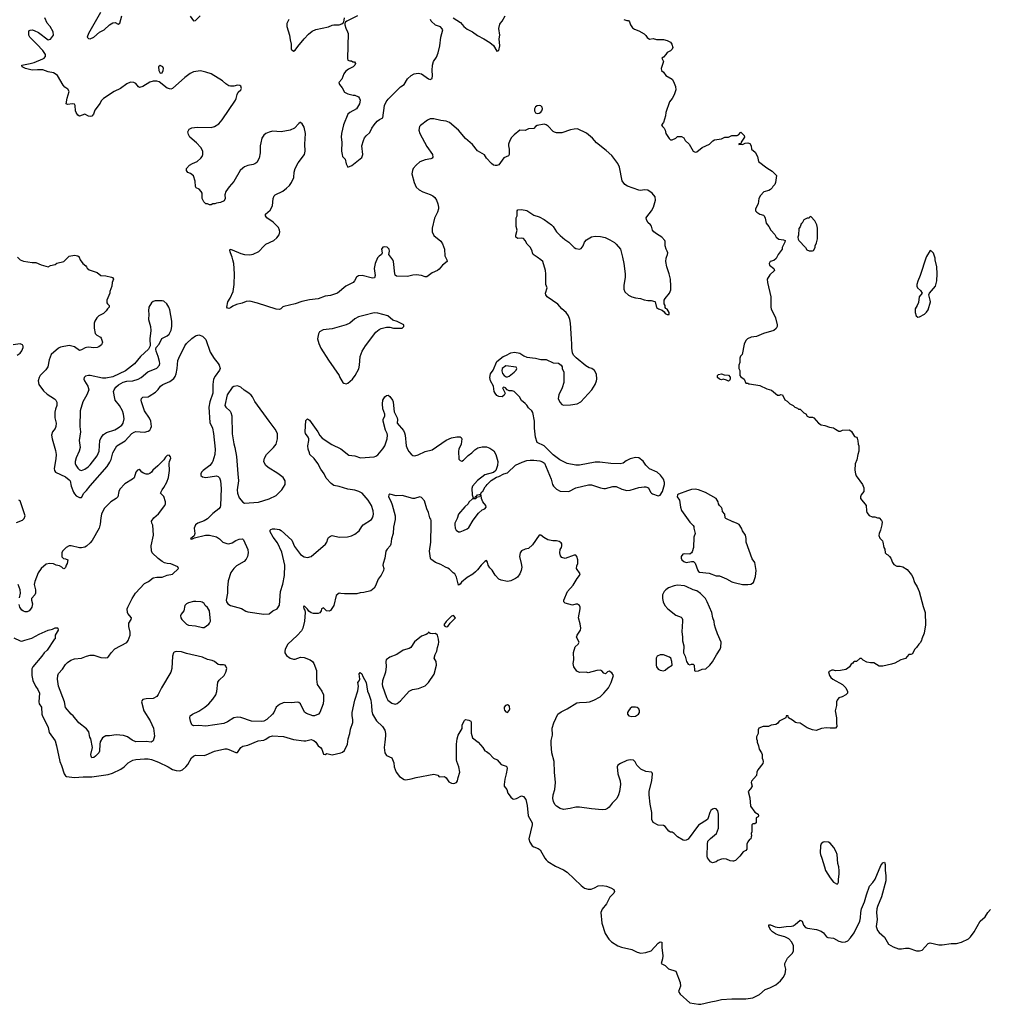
# Model space of a CAD drawing. Header units: inches. Extents: x 1603819 to 1745079, y 385938 to 533966.
# Tile 537 of 561: x 1671866 to 1682938, y 481483 to 492708. Entities that reach past the tile are written whole.
import ezdxf

# ---------------------------------------------------------------- set-up
doc = ezdxf.new("R2010")
doc.units = ezdxf.units.IN
doc.header["$MEASUREMENT"] = 0
for name, color, linetype in [('B6478', 7, 'Continuous'), ('B6479', 7, 'Continuous'), ('B6488', 7, 'Continuous'), ('B6489', 7, 'Continuous')]:
    doc.layers.add(name, color=color, linetype=linetype)

msp = doc.modelspace()

# ---------------------------------------------------------------- linework, layer by layer
at = {"layer": 'B6478', "color": 5}
for points, elevation in [([(1671843, 490000), (1671870, 489970), (1671910, 489954), (1672010, 489939), (1672050, 489938), (1672110, 489913), (1672190, 489891), (1672216, 489904), (1672270, 489916), (1672290, 489931), (1672369, 489951), (1672419, 490000)], 260), ([(1672544, 490000), (1672557, 489970), (1672586, 489930), (1672621, 489901), (1672630, 489892), (1672636, 489876), (1672658, 489858), (1672750, 489824), (1672793, 489793), (1672850, 489788), (1672914, 489774), (1672925, 489770), (1672936, 489750), (1672921, 489710), (1672917, 489670), (1672896, 489610), (1672895, 489590), (1672859, 489510), (1672861, 489481), (1672868, 489468), (1672885, 489450), (1672885, 489430), (1672868, 489412), (1672853, 489387), (1672823, 489357), (1672770, 489332), (1672747, 489310), (1672723, 489270), (1672717, 489250), (1672714, 489230), (1672717, 489190), (1672728, 489130), (1672745, 489110), (1672787, 489087), (1672796, 489076), (1672810, 489030), (1672799, 489001), (1672770, 488980), (1672750, 488972), (1672710, 488966), (1672650, 488973), (1672629, 488971), (1672612, 488968), (1672570, 488944), (1672550, 488938), (1672490, 488978), (1672430, 488992), (1672330, 488973), (1672310, 488964), (1672227, 488890), (1672203, 488830), (1672187, 488750), (1672164, 488716), (1672100, 488650), (1672087, 488630), (1672076, 488590), (1672086, 488550), (1672137, 488477), (1672179, 488439), (1672265, 488385), (1672279, 488370), (1672289, 488349), (1672288, 488310), (1672273, 488267), (1672267, 488233), (1672268, 488170), (1672281, 488110), (1672278, 488070), (1672270, 488047), (1672240, 488010), (1672230, 487970), (1672235, 487930), (1672276, 487796), (1672281, 487750), (1672280, 487700), (1672260, 487590), (1672263, 487570), (1672276, 487550), (1672390, 487495), (1672430, 487464), (1672440, 487450), (1672454, 487390), (1672480, 487320), (1672490, 487301), (1672510, 487281), (1672550, 487259), (1672570, 487262), (1672599, 487310), (1672630, 487340), (1672670, 487394), (1672865, 487615), (1672896, 487664), (1672910, 487695), (1672930, 487770), (1672975, 487850), (1673070, 487908), (1673146, 487990), (1673170, 488005), (1673192, 488012), (1673290, 488007), (1673330, 488018), (1673350, 488030), (1673363, 488050), (1673368, 488070), (1673362, 488130), (1673347, 488167), (1673288, 488250), (1673254, 488350), (1673250, 488370), (1673254, 488390), (1673270, 488404), (1673330, 488410), (1673344, 488416), (1673417, 488463), (1673447, 488493), (1673474, 488530), (1673497, 488550), (1673578, 488582), (1673623, 488617), (1673639, 488641), (1673651, 488670), (1673663, 488730), (1673670, 488822), (1673680, 488850), (1673750, 488990), (1673770, 489017), (1673830, 489075), (1673870, 489105), (1673910, 489117), (1673950, 489099), (1673990, 489061), (1674039, 488919), (1674085, 488845), (1674130, 488790), (1674142, 488770), (1674152, 488730), (1674146, 488714), (1674095, 488645), (1674078, 488610), (1674068, 488550), (1674071, 488450), (1674035, 488350), (1674023, 488290), (1674036, 488116), (1674064, 488050), (1674076, 487990), (1674095, 487810), (1674092, 487750), (1674070, 487674), (1674061, 487659), (1674034, 487626), (1673958, 487570), (1673940, 487550), (1673931, 487530), (1673931, 487511), (1673950, 487496), (1673988, 487488), (1674110, 487508), (1674130, 487501), (1674145, 487485), (1674158, 487450), (1674163, 487363), (1674158, 487170), (1674154, 487150), (1674139, 487130), (1674070, 487080), (1674010, 487016), (1673970, 486993), (1673898, 486970), (1673870, 486950), (1673857, 486910), (1673862, 486850), (1673855, 486825), (1673814, 486790), (1673830, 486785), (1673860, 486800), (1673987, 486833), (1674033, 486833), (1674110, 486814), (1674145, 486790), (1674185, 486750), (1674230, 486735), (1674250, 486733), (1674290, 486743), (1674330, 486770), (1674370, 486784), (1674408, 486788), (1674419, 486779), (1674468, 486668), (1674472, 486630), (1674464, 486590), (1674450, 486558), (1674428, 486530), (1674340, 486480), (1674309, 486450), (1674276, 486404), (1674245, 486310), (1674237, 486230), (1674237, 486170), (1674221, 486090), (1674226, 486070), (1674241, 486050), (1674270, 486031), (1674396, 485996), (1674446, 485966), (1674470, 485959), (1674650, 485931), (1674710, 485933), (1674752, 485968), (1674804, 485990), (1674830, 486034), (1674841, 486190), (1674866, 486274), (1674887, 486370), (1674891, 486490), (1674856, 486636), (1674805, 486745), (1674757, 486810), (1674725, 486870), (1674724, 486890), (1674730, 486896), (1674750, 486904), (1674776, 486904), (1674830, 486895), (1674850, 486885), (1674970, 486773), (1675001, 486701), (1675069, 486610), (1675110, 486583), (1675150, 486575), (1675190, 486587), (1675353, 486727), (1675369, 486750), (1675381, 486790), (1675390, 486804), (1675410, 486820), (1675430, 486828), (1675510, 486810), (1675606, 486814), (1675650, 486825), (1675690, 486842), (1675740, 486880), (1675767, 486930), (1675784, 486950), (1675878, 487010), (1675891, 487030), (1675898, 487050), (1675901, 487070), (1675898, 487110), (1675879, 487170), (1675842, 487230), (1675774, 487310), (1675735, 487330), (1675690, 487344), (1675610, 487356), (1675510, 487386), (1675450, 487399), (1675420, 487420), (1675362, 487482), (1675338, 487530), (1675302, 487582), (1675267, 487647), (1675224, 487704), (1675177, 487750), (1675170, 487770), (1675156, 487810), (1675152, 487850), (1675166, 487910), (1675166, 487930), (1675158, 487950), (1675127, 487990), (1675121, 488010), (1675130, 488138), (1675150, 488158), (1675170, 488143), (1675265, 488010), (1675289, 487969), (1675318, 487938), (1675426, 487866), (1675530, 487814), (1675622, 487742), (1675690, 487735), (1675754, 487714), (1675910, 487724), (1675930, 487731), (1675950, 487747), (1676010, 487815), (1676031, 487850), (1676058, 487930), (1676061, 487970), (1676058, 487990), (1676040, 488030), (1676013, 488130), (1676014, 488150), (1676030, 488190), (1676030, 488210), (1676008, 488270), (1676003, 488330), (1676010, 488371), (1676030, 488407), (1676050, 488425), (1676070, 488428), (1676090, 488412), (1676119, 488370), (1676128, 488350), (1676132, 488272), (1676139, 488239), (1676171, 488169), (1676174, 488150), (1676171, 488110), (1676245, 488025), (1676257, 487997), (1676262, 487970), (1676274, 487850), (1676290, 487811), (1676306, 487786), (1676330, 487754), (1676350, 487739), (1676375, 487735), (1676410, 487746), (1676490, 487786), (1676570, 487803), (1676730, 487914), (1676790, 487942), (1676854, 487954), (1676891, 487951), (1676903, 487943), (1676911, 487930), (1676902, 487870), (1676875, 487810), (1676870, 487790), (1676876, 487696), (1676890, 487681), (1676910, 487676), (1676930, 487686), (1676980, 487740), (1677024, 487770), (1677056, 487804), (1677093, 487827), (1677142, 487838), (1677190, 487838), (1677230, 487824), (1677273, 487793), (1677296, 487750), (1677319, 487670), (1677315, 487625), (1677296, 487570), (1677270, 487544), (1677170, 487521), (1677090, 487456), (1677031, 487390), (1677024, 487364), (1677026, 487290), (1677038, 487258), (1677050, 487254), (1677062, 487258), (1677067, 487273), (1677082, 487278), (1677088, 487292), (1677122, 487298), (1677136, 487324), (1677150, 487334), (1677176, 487384), (1677188, 487392), (1677198, 487410), (1677244, 487456), (1677306, 487494), (1677330, 487501), (1677390, 487531), (1677430, 487543), (1677522, 487630), (1677596, 487664), (1677650, 487682), (1677690, 487688), (1677730, 487688), (1677799, 487679), (1677830, 487668), (1677852, 487652), (1677930, 487470), (1677945, 487410), (1677955, 487390), (1677990, 487355), (1678030, 487332), (1678129, 487331), (1678209, 487371), (1678353, 487407), (1678390, 487405), (1678490, 487370), (1678530, 487362), (1678550, 487363), (1678630, 487387), (1678670, 487385), (1678734, 487354), (1678790, 487339), (1678830, 487343), (1678930, 487376), (1678990, 487384), (1679010, 487383), (1679038, 487370), (1679063, 487323), (1679071, 487310), (1679083, 487303), (1679150, 487279), (1679173, 487287), (1679198, 487330), (1679222, 487410), (1679222, 487430), (1679209, 487470), (1679177, 487517), (1679138, 487550), (1679050, 487589), (1679010, 487629), (1678976, 487676), (1678930, 487713), (1678890, 487717), (1678830, 487701), (1678783, 487677), (1678750, 487654), (1678714, 487646), (1678610, 487649), (1678485, 487665), (1678430, 487665), (1678250, 487629), (1678210, 487629), (1678110, 487649), (1678029, 487690), (1677950, 487749), (1677850, 487848), (1677769, 487889), (1677749, 487950), (1677737, 488050), (1677737, 488130), (1677719, 488230), (1677709, 488250), (1677670, 488282), (1677652, 488312), (1677633, 488333), (1677590, 488368), (1677568, 488410), (1677506, 488470), (1677484, 488476), (1677450, 488478), (1677428, 488488), (1677406, 488510), (1677390, 488518), (1677374, 488510), (1677402, 488450), (1677394, 488426), (1677370, 488409), (1677330, 488414), (1677310, 488425), (1677289, 488450), (1677279, 488470), (1677269, 488530), (1677236, 488590), (1677227, 488630), (1677235, 488670), (1677267, 488713), (1677310, 488811), (1677382, 488870), (1677410, 488879), (1677469, 488910), (1677510, 488919), (1677570, 488907), (1677617, 488877), (1677650, 488861), (1677750, 488850), (1677810, 488834), (1677870, 488833), (1677950, 488796), (1678011, 488791), (1678042, 488770), (1678052, 488752), (1678052, 488730), (1678072, 488690), (1678071, 488571), (1678054, 488510), (1678015, 488430), (1678010, 488390), (1678015, 488370), (1678030, 488343), (1678050, 488322), (1678070, 488313), (1678150, 488317), (1678226, 488330), (1678267, 488353), (1678391, 488489), (1678429, 488550), (1678446, 488590), (1678449, 488610), (1678446, 488666), (1678422, 488710), (1678392, 488732), (1678360, 488740), (1678322, 488762), (1678213, 488853), (1678185, 488885), (1678173, 488910), (1678165, 488965), (1678166, 489010), (1678159, 489070), (1678150, 489250), (1678143, 489290), (1678128, 489330), (1678098, 489370), (1678050, 489412), (1678004, 489464), (1677882, 489550), (1677869, 489570), (1677864, 489590), (1677882, 489650), (1677869, 489690), (1677866, 489770), (1677869, 489811), (1677863, 489850), (1677832, 489950), (1677811, 489971), (1677769, 490000)], 260), ([(1675954, 490000), (1675947, 489993), (1675922, 489930), (1675908, 489870), (1675919, 489790), (1675914, 489766), (1675890, 489763), (1675772, 489792), (1675730, 489789), (1675708, 489772), (1675687, 489730), (1675670, 489710), (1675586, 489670), (1675490, 489590), (1675410, 489565), (1675350, 489556), (1675270, 489524), (1675170, 489515), (1675085, 489495), (1675010, 489468), (1674880, 489440), (1674867, 489433), (1674845, 489410), (1674830, 489404), (1674790, 489407), (1674578, 489478), (1674490, 489498), (1674450, 489494), (1674403, 489477), (1674338, 489462), (1674298, 489442), (1674270, 489422), (1674250, 489415), (1674238, 489418), (1674229, 489430), (1674239, 489490), (1674267, 489533), (1674300, 489610), (1674312, 489690), (1674315, 489810), (1674307, 489930), (1674299, 489970), (1674288, 490000)], 260), ([(1676723, 490000), (1676738, 489970), (1676741, 489950), (1676687, 489910), (1676650, 489863), (1676630, 489848), (1676570, 489821), (1676510, 489777), (1676490, 489776), (1676450, 489792), (1676390, 489800), (1676350, 489797), (1676290, 489780), (1676164, 489784), (1676150, 489794), (1676144, 489810), (1676130, 489950), (1676124, 489970), (1676100, 490000)], 260), ([(1678741, 490000), (1678756, 489930), (1678771, 489810), (1678771, 489769), (1678757, 489683), (1678757, 489637), (1678770, 489606), (1678810, 489567), (1678850, 489547), (1678890, 489536), (1678949, 489531), (1678990, 489514), (1679030, 489507), (1679070, 489507), (1679110, 489496), (1679116, 489490), (1679130, 489426), (1679152, 489410), (1679196, 489396), (1679218, 489378), (1679230, 489358), (1679250, 489346), (1679274, 489346), (1679274, 489370), (1679250, 489408), (1679236, 489416), (1679228, 489428), (1679228, 489450), (1679218, 489470), (1679218, 489510), (1679228, 489530), (1679279, 489590), (1679293, 489630), (1679295, 489670), (1679289, 489750), (1679276, 489810), (1679248, 489890), (1679235, 489950), (1679239, 489990), (1679244, 490000)], 260), ([(1671837, 488883), (1671873, 488907), (1671891, 488931), (1671906, 488970), (1671905, 488985), (1671900, 489000), (1671871, 489011), (1671790, 489001)], 240), ([(1680000, 483116), (1679970, 483119), (1679930, 483136), (1679890, 483141), (1679870, 483139), (1679830, 483121), (1679810, 483107), (1679770, 483096), (1679747, 483107), (1679711, 483151), (1679707, 483170), (1679710, 483310), (1679717, 483343), (1679745, 483375), (1679793, 483410), (1679813, 483430), (1679837, 483490), (1679837, 483650), (1679828, 483688), (1679810, 483711), (1679790, 483715), (1679770, 483707), (1679750, 483691), (1679739, 483670), (1679721, 483610), (1679710, 483591), (1679610, 483527), (1679490, 483366), (1679470, 483355), (1679450, 483351), (1679434, 483354), (1679371, 483391), (1679330, 483431), (1679310, 483445), (1679290, 483446), (1679270, 483458), (1679230, 483511), (1679210, 483522), (1679150, 483525), (1679090, 483554), (1679078, 483590), (1679076, 483670), (1679057, 483763), (1679047, 483870), (1679048, 483912), (1679075, 484030), (1679085, 484110), (1679082, 484122), (1679071, 484131), (1679010, 484136), (1678950, 484163), (1678905, 484210), (1678887, 484247), (1678867, 484267), (1678830, 484271), (1678790, 484261), (1678719, 484230), (1678689, 484210), (1678683, 484190), (1678689, 484111), (1678715, 484030), (1678721, 483990), (1678708, 483910), (1678697, 483870), (1678676, 483830), (1678624, 483776), (1678590, 483731), (1678570, 483714), (1678550, 483705), (1678510, 483700), (1678390, 483711), (1678250, 483731), (1678211, 483731), (1678146, 483714), (1678070, 483703), (1678030, 483715), (1677990, 483741), (1677970, 483761), (1677955, 483795), (1677949, 483830), (1677950, 483870), (1677970, 483930), (1677978, 484010), (1677965, 484130), (1677962, 484250), (1677935, 484350), (1677928, 484450), (1677930, 484490), (1677942, 484550), (1677940, 484630), (1677958, 484690), (1678005, 484790), (1678041, 484819), (1678110, 484850), (1678222, 484918), (1678250, 484924), (1678333, 484927), (1678367, 484933), (1678416, 484950), (1678486, 484990), (1678531, 485030), (1678581, 485090), (1678614, 485150), (1678639, 485230), (1678621, 485261), (1678590, 485281), (1678570, 485272), (1678550, 485252), (1678530, 485258), (1678506, 485286), (1678491, 485291), (1678450, 485287), (1678350, 485261), (1678328, 485268), (1678250, 485267), (1678222, 485282), (1678187, 485330), (1678180, 485370), (1678188, 485410), (1678185, 485495), (1678202, 485558), (1678235, 485590), (1678246, 485610), (1678219, 485670), (1678225, 485690), (1678262, 485750), (1678267, 485770), (1678261, 485821), (1678241, 485890), (1678261, 485990), (1678261, 486010), (1678251, 486030), (1678230, 486046), (1678210, 486046), (1678170, 486035), (1678130, 486043), (1678090, 486058), (1678072, 486070), (1678071, 486090), (1678115, 486190), (1678179, 486261), (1678224, 486336), (1678251, 486370), (1678258, 486390), (1678218, 486450), (1678220, 486480), (1678232, 486510), (1678231, 486550), (1678222, 486590), (1678210, 486602), (1678190, 486603), (1678090, 486567), (1678050, 486578), (1678035, 486595), (1678027, 486630), (1678031, 486669), (1678045, 486690), (1678051, 486710), (1678051, 486731), (1678044, 486744), (1678018, 486758), (1677990, 486766), (1677947, 486767), (1677890, 486779), (1677844, 486804), (1677810, 486831), (1677790, 486831), (1677717, 486723), (1677670, 486681), (1677630, 486673), (1677590, 486654), (1677573, 486630), (1677567, 486590), (1677588, 486508), (1677593, 486467), (1677586, 486430), (1677571, 486390), (1677546, 486354), (1677523, 486337), (1677470, 486310), (1677430, 486302), (1677359, 486319), (1677331, 486331), (1677290, 486376), (1677254, 486434), (1677230, 486458), (1677211, 486490), (1677202, 486522), (1677190, 486542), (1677170, 486531), (1677129, 486490), (1677090, 486436), (1677067, 486413), (1677035, 486385), (1676969, 486350), (1676906, 486294), (1676890, 486272), (1676870, 486262), (1676850, 486354), (1676831, 486390), (1676810, 486401), (1676770, 486444), (1676750, 486457), (1676725, 486465), (1676670, 486496), (1676610, 486519), (1676557, 486557), (1676551, 486570), (1676539, 486650), (1676557, 486750), (1676555, 486815), (1676561, 486890), (1676558, 486998), (1676554, 487014), (1676543, 487030), (1676531, 487089), (1676510, 487130), (1676484, 487224), (1676450, 487261), (1676430, 487267), (1676370, 487251), (1676350, 487251), (1676230, 487282), (1676160, 487280), (1676090, 487299), (1676075, 487290), (1676073, 487270), (1676100, 487220), (1676116, 487176), (1676149, 487050), (1676149, 487010), (1676130, 486922), (1676125, 486850), (1676109, 486791), (1676101, 486730), (1676091, 486709), (1676056, 486670), (1676044, 486650), (1676033, 486570), (1676011, 486510), (1676010, 486490), (1676018, 486450), (1676015, 486430), (1675990, 486377), (1675955, 486330), (1675926, 486254), (1675910, 486228), (1675870, 486198), (1675790, 486179), (1675750, 486175), (1675710, 486162), (1675570, 486162), (1675530, 486165), (1675510, 486171), (1675476, 486144), (1675449, 486031), (1675410, 485972), (1675395, 485965), (1675367, 485967), (1675330, 486002), (1675310, 485991), (1675305, 485970), (1675290, 485947), (1675270, 485939), (1675219, 485939), (1675190, 485945), (1675165, 485965), (1675150, 485986), (1675110, 486025), (1675105, 486015), (1675108, 485990), (1675117, 485977), (1675123, 485950), (1675115, 485850), (1675097, 485770), (1675079, 485741), (1675030, 485688), (1674923, 485590), (1674893, 485530), (1674890, 485506), (1674892, 485490), (1674910, 485459), (1674950, 485430), (1674990, 485419), (1675010, 485419), (1675070, 485439), (1675110, 485436), (1675180, 485410), (1675207, 485390), (1675220, 485370), (1675253, 485290), (1675252, 485190), (1675258, 485130), (1675314, 485054), (1675330, 485010), (1675332, 484990), (1675332, 484950), (1675326, 484910), (1675291, 484810), (1675275, 484790), (1675230, 484770), (1675210, 484772), (1675137, 484797), (1675115, 484815), (1675070, 484907), (1675050, 484923), (1675030, 484926), (1674970, 484920), (1674890, 484923), (1674870, 484920), (1674830, 484902), (1674790, 484871), (1674765, 484810), (1674750, 484790), (1674686, 484730), (1674650, 484709), (1674626, 484706), (1674512, 484712), (1674390, 484751), (1674350, 484757), (1674310, 484748), (1674237, 484703), (1674194, 484686), (1673990, 484654), (1673910, 484660), (1673850, 484656), (1673840, 484660), (1673828, 484668), (1673814, 484710), (1673807, 484750), (1673811, 484770), (1673839, 484790), (1673910, 484824), (1673977, 484870), (1674024, 484910), (1674070, 484960), (1674102, 485010), (1674116, 485050), (1674125, 485155), (1674143, 485177), (1674198, 485230), (1674219, 485270), (1674227, 485310), (1674217, 485337), (1674208, 485348), (1674190, 485354), (1674150, 485353), (1674130, 485357), (1674090, 485390), (1674063, 485403), (1674010, 485415), (1673950, 485440), (1673770, 485482), (1673710, 485500), (1673650, 485505), (1673630, 485499), (1673621, 485490), (1673610, 485450), (1673600, 485310), (1673591, 485269), (1673482, 485090), (1673447, 485013), (1673429, 484991), (1673390, 484971), (1673310, 484967), (1673270, 484956), (1673259, 484941), (1673257, 484930), (1673284, 484830), (1673355, 484715), (1673394, 484630), (1673402, 484538), (1673390, 484487), (1673367, 484473), (1673310, 484480), (1673190, 484476), (1673150, 484494), (1673094, 484534), (1673050, 484547), (1672965, 484555), (1672890, 484544), (1672850, 484544), (1672810, 484519), (1672785, 484475), (1672780, 484450), (1672776, 484370), (1672769, 484350), (1672730, 484311), (1672710, 484298), (1672690, 484292), (1672681, 484310), (1672679, 484330), (1672696, 484410), (1672678, 484510), (1672668, 484530), (1672653, 484590), (1672630, 484625), (1672539, 484690), (1672476, 484770), (1672452, 484792), (1672388, 484868), (1672376, 484930), (1672309, 485110), (1672296, 485190), (1672300, 485230), (1672310, 485256), (1672355, 485305), (1672390, 485357), (1672410, 485380), (1672450, 485408), (1672490, 485421), (1672570, 485428), (1672630, 485453), (1672670, 485462), (1672710, 485462), (1672790, 485436), (1672850, 485432), (1672870, 485438), (1672883, 485450), (1672908, 485490), (1672950, 485534), (1673090, 485607), (1673104, 485630), (1673126, 485690), (1673126, 485726), (1673111, 485790), (1673111, 485829), (1673137, 485870), (1673142, 485890), (1673100, 485940), (1673095, 485950), (1673093, 485990), (1673099, 486010), (1673150, 486109), (1673188, 486170), (1673290, 486279), (1673336, 486304), (1673390, 486345), (1673429, 486351), (1673490, 486354), (1673550, 486375), (1673610, 486385), (1673676, 486450), (1673671, 486470), (1673590, 486504), (1673548, 486508), (1673516, 486516), (1673490, 486530), (1673446, 486566), (1673379, 486630), (1673371, 486651), (1673365, 486710), (1673391, 486830), (1673384, 486944), (1673372, 486970), (1673371, 486990), (1673398, 487030), (1673450, 487074), (1673521, 487170), (1673531, 487189), (1673531, 487210), (1673510, 487272), (1673474, 487310), (1673491, 487350), (1673510, 487375), (1673543, 487437), (1673563, 487490), (1673574, 487570), (1673571, 487650), (1673574, 487670), (1673591, 487711), (1673585, 487725), (1673570, 487742), (1673550, 487738), (1673530, 487721), (1673510, 487690), (1673440, 487620), (1673386, 487574), (1673370, 487551), (1673350, 487535), (1673330, 487527), (1673310, 487527), (1673277, 487537), (1673258, 487550), (1673245, 487570), (1673230, 487581), (1673210, 487571), (1673190, 487551), (1673170, 487486), (1673154, 487470), (1673064, 487416), (1673010, 487355), (1672998, 487330), (1672986, 487270), (1672965, 487250), (1672905, 487210), (1672830, 487136), (1672799, 487070), (1672791, 487030), (1672785, 486955), (1672773, 486910), (1672691, 486770), (1672670, 486744), (1672630, 486705), (1672610, 486695), (1672573, 486687), (1672548, 486688), (1672452, 486708), (1672430, 486708), (1672397, 486690), (1672356, 486650), (1672346, 486630), (1672345, 486585), (1672365, 486565), (1672390, 486562), (1672415, 486550), (1672409, 486510), (1672395, 486490), (1672390, 486462), (1672378, 486450), (1672370, 486446), (1672362, 486450), (1672347, 486467), (1672322, 486482), (1672282, 486490), (1672250, 486503), (1672210, 486508), (1672170, 486499), (1672110, 486450), (1672078, 486402), (1672037, 486303), (1672033, 486270), (1672047, 486210), (1672047, 486170), (1672040, 486150), (1672002, 486110), (1672001, 486090), (1672011, 486050), (1672004, 486010), (1671990, 485986), (1671974, 485970), (1671950, 485959), (1671930, 485958), (1671910, 485964), (1671890, 485977), (1671869, 486009), (1671862, 486042)], 240), ([(1680000, 486984), (1679922, 487022), (1679914, 487030), (1679908, 487070), (1679882, 487102), (1679879, 487130), (1679870, 487148), (1679849, 487170), (1679838, 487190), (1679835, 487210), (1679809, 487249), (1679690, 487319), (1679610, 487350), (1679570, 487356), (1679530, 487352), (1679482, 487338), (1679381, 487299), (1679371, 487290), (1679365, 487270), (1679391, 487230), (1679402, 487150), (1679414, 487114), (1679510, 486978), (1679550, 486942), (1679556, 486930), (1679556, 486910), (1679571, 486851), (1679555, 486810), (1679551, 486690), (1679538, 486642), (1679530, 486629), (1679510, 486613), (1679450, 486619), (1679430, 486613), (1679413, 486590), (1679411, 486570), (1679419, 486550), (1679441, 486530), (1679470, 486519), (1679530, 486531), (1679552, 486530), (1679570, 486512), (1679601, 486430), (1679610, 486416), (1679622, 486410), (1679730, 486398), (1679810, 486368), (1679850, 486367), (1679930, 486333), (1679990, 486300), (1680000, 486297)], 260), ([(1671830, 486975), (1671899, 487001), (1671919, 487021), (1671928, 487050), (1671896, 487156), (1671870, 487221), (1671858, 487230)], 240), ([(1671864, 486116), (1671875, 486170), (1671872, 486208), (1671850, 486270)], 240), ([(1671799, 485659), (1671870, 485625), (1671890, 485621), (1671924, 485636), (1672004, 485656), (1672090, 485702), (1672190, 485747), (1672240, 485760), (1672270, 485775), (1672296, 485776), (1672302, 485770), (1672305, 485750), (1672272, 485690), (1672271, 485650), (1672258, 485642), (1672178, 485522), (1672145, 485490), (1672118, 485450), (1672015, 485330), (1672006, 485306), (1672005, 485230), (1672016, 485176), (1672048, 485108), (1672074, 485070), (1672091, 485030), (1672085, 484930), (1672090, 484910), (1672113, 484870), (1672120, 484790), (1672126, 484766), (1672150, 484726), (1672190, 484637), (1672203, 484583), (1672270, 484486), (1672286, 484430), (1672324, 484250), (1672344, 484204), (1672373, 484110), (1672387, 484087), (1672401, 484081), (1672490, 484070), (1672590, 484078), (1672690, 484077), (1672876, 484104), (1672923, 484117), (1673018, 484162), (1673057, 484190), (1673105, 484235), (1673155, 484265), (1673190, 484273), (1673290, 484280), (1673330, 484280), (1673370, 484272), (1673450, 484243), (1673559, 484190), (1673610, 484160), (1673652, 484148), (1673694, 484146), (1673724, 484156), (1673762, 484190), (1673783, 484217), (1673826, 484294), (1673847, 484313), (1673870, 484323), (1673970, 484320), (1673994, 484326), (1674088, 484370), (1674205, 484395), (1674230, 484394), (1674250, 484388), (1674330, 484353), (1674350, 484355), (1674389, 484410), (1674410, 484427), (1674470, 484439), (1674587, 484487), (1674650, 484496), (1674674, 484506), (1674710, 484533), (1674750, 484545), (1674876, 484536), (1674990, 484503), (1675106, 484486), (1675130, 484486), (1675190, 484502), (1675210, 484496), (1675223, 484490), (1675243, 484470), (1675270, 484431), (1675296, 484410), (1675311, 484390), (1675333, 484333), (1675350, 484332), (1675370, 484341), (1675430, 484328), (1675530, 484350), (1675550, 484359), (1675570, 484377), (1675607, 484450), (1675612, 484510), (1675632, 484570), (1675639, 484621), (1675665, 484695), (1675667, 484730), (1675657, 484770), (1675657, 484810), (1675690, 484950), (1675723, 485057), (1675729, 485109), (1675722, 485150), (1675739, 485170), (1675745, 485190), (1675739, 485250), (1675750, 485265), (1675770, 485251), (1675780, 485220), (1675819, 485150), (1675833, 485053), (1675850, 485019), (1675870, 484951), (1675880, 484890), (1675883, 484823), (1675892, 484790), (1675936, 484716), (1676004, 484650), (1676032, 484610), (1676038, 484570), (1676037, 484543), (1676032, 484470), (1676022, 484410), (1676031, 484350), (1676050, 484318), (1676110, 484294), (1676134, 484234), (1676139, 484190), (1676162, 484130), (1676199, 484079), (1676250, 484044), (1676270, 484042), (1676330, 484052), (1676390, 484070), (1676590, 484108), (1676635, 484095), (1676650, 484078), (1676710, 484081), (1676730, 484066), (1676760, 484020), (1676790, 484003), (1676818, 484002), (1676850, 484012), (1676859, 484030), (1676866, 484070), (1676885, 484130), (1676876, 484190), (1676852, 484250), (1676850, 484270), (1676849, 484450), (1676858, 484510), (1676869, 484550), (1676912, 484628), (1676915, 484670), (1676940, 484720), (1676950, 484731), (1676990, 484722), (1677011, 484711), (1677016, 484696), (1677015, 484575), (1677030, 484522), (1677094, 484470), (1677150, 484412), (1677170, 484372), (1677190, 484365), (1677222, 484342), (1677272, 484290), (1677312, 484270), (1677357, 484217), (1677416, 484196), (1677422, 484190), (1677425, 484170), (1677417, 484110), (1677399, 484050), (1677391, 483990), (1677394, 483970), (1677422, 483930), (1677435, 483890), (1677448, 483870), (1677470, 483844), (1677490, 483827), (1677503, 483823), (1677532, 483828), (1677590, 483861), (1677613, 483853), (1677638, 483818), (1677654, 483750), (1677665, 483630), (1677711, 483550), (1677711, 483530), (1677675, 483370), (1677684, 483330), (1677710, 483291), (1677730, 483277), (1677779, 483259), (1677804, 483244), (1677855, 483150), (1677870, 483130), (1677892, 483112), (1677977, 483057), (1678070, 483017), (1678112, 482990), (1678270, 482838), (1678308, 482808), (1678350, 482796), (1678383, 482797), (1678424, 482810), (1678466, 482834), (1678510, 482838), (1678560, 482830), (1678610, 482812), (1678645, 482790), (1678652, 482770), (1678644, 482750), (1678596, 482704), (1678560, 482630), (1678510, 482569), (1678496, 482530), (1678508, 482408), (1678544, 482290), (1678585, 482225), (1678616, 482196), (1678690, 482148), (1678730, 482134), (1678847, 482107), (1678910, 482078), (1678950, 482067), (1679010, 482072), (1679070, 482094), (1679150, 482180), (1679170, 482195), (1679190, 482192), (1679191, 482130), (1679204, 482036), (1679199, 482001), (1679182, 481950), (1679227, 481927), (1679267, 481887), (1679350, 481862), (1679399, 481730), (1679404, 481690), (1679381, 481630), (1679398, 481598), (1679510, 481500), (1679610, 481483), (1679635, 481485), (1679748, 481512), (1679810, 481522), (1679870, 481539), (1679990, 481545), (1680000, 481545)], 220)]:
    msp.add_lwpolyline(points, dxfattribs=dict(at, elevation=elevation))
for points, elevation in [([(1673410, 489503), (1673390, 489497), (1673370, 489479), (1673338, 489430), (1673336, 489390), (1673340, 489350), (1673336, 489290), (1673357, 489210), (1673363, 489163), (1673350, 489070), (1673355, 488990), (1673334, 488950), (1673246, 488870), (1673175, 488785), (1673074, 488706), (1672930, 488636), (1672850, 488621), (1672810, 488620), (1672670, 488652), (1672650, 488652), (1672617, 488643), (1672601, 488630), (1672599, 488610), (1672606, 488590), (1672644, 488530), (1672655, 488490), (1672632, 488430), (1672588, 488352), (1672556, 488250), (1672552, 488070), (1672558, 488010), (1672544, 487910), (1672555, 487830), (1672546, 487790), (1672510, 487713), (1672500, 487670), (1672500, 487650), (1672507, 487630), (1672530, 487594), (1672550, 487576), (1672570, 487569), (1672610, 487583), (1672648, 487610), (1672670, 487633), (1672750, 487735), (1672771, 487790), (1672782, 487910), (1672797, 487943), (1672822, 487978), (1672857, 488003), (1672950, 488034), (1672990, 488054), (1673030, 488086), (1673046, 488110), (1673056, 488156), (1673051, 488210), (1673040, 488250), (1673006, 488310), (1672956, 488370), (1672950, 488390), (1672938, 488470), (1672945, 488490), (1672963, 488517), (1672994, 488546), (1673046, 488574), (1673090, 488586), (1673155, 488590), (1673218, 488610), (1673250, 488630), (1673326, 488694), (1673430, 488736), (1673459, 488770), (1673465, 488790), (1673462, 488810), (1673447, 488870), (1673422, 488930), (1673418, 488950), (1673423, 488970), (1673458, 489010), (1673487, 489073), (1673550, 489105), (1673570, 489122), (1673595, 489170), (1673601, 489210), (1673601, 489270), (1673579, 489399), (1673567, 489430), (1673543, 489470), (1673510, 489498), (1673490, 489502)], 280), ([(1675910, 489365), (1675790, 489337), (1675730, 489319), (1675690, 489297), (1675630, 489250), (1675590, 489228), (1675430, 489183), (1675329, 489171), (1675285, 489150), (1675274, 489126), (1675264, 489070), (1675278, 489018), (1675303, 488963), (1675388, 488828), (1675511, 488650), (1675518, 488630), (1675552, 488572), (1675564, 488564), (1675590, 488558), (1675610, 488565), (1675664, 488610), (1675693, 488650), (1675734, 488726), (1675743, 488770), (1675750, 488870), (1675772, 488930), (1675812, 488990), (1675930, 489147), (1675965, 489175), (1675990, 489187), (1676050, 489203), (1676090, 489203), (1676130, 489191), (1676227, 489193), (1676246, 489210), (1676246, 489230), (1676170, 489269), (1676124, 489284), (1676064, 489330), (1675950, 489363)], 280), ([(1677410, 488761), (1677371, 488730), (1677365, 488705), (1677375, 488675), (1677391, 488651), (1677417, 488637), (1677430, 488636), (1677450, 488645), (1677508, 488690), (1677530, 488714), (1677538, 488730), (1677530, 488746)], 260), ([(1679950, 488588), (1679930, 488598), (1679890, 488608), (1679870, 488602), (1679848, 488608), (1679826, 488630), (1679827, 488653), (1679838, 488662), (1679870, 488671), (1679900, 488660), (1679950, 488656), (1679970, 488632), (1679971, 488610), (1679964, 488596)], 240), ([(1674350, 488532), (1674310, 488527), (1674290, 488515), (1674232, 488430), (1674206, 488310), (1674217, 488290), (1674266, 488246), (1674275, 488230), (1674285, 488190), (1674288, 487988), (1674310, 487871), (1674322, 487830), (1674338, 487730), (1674356, 487530), (1674361, 487450), (1674346, 487350), (1674351, 487310), (1674370, 487258), (1674410, 487209), (1674430, 487198), (1674590, 487208), (1674710, 487246), (1674790, 487282), (1674857, 487350), (1674893, 487410), (1674896, 487450), (1674870, 487489), (1674810, 487535), (1674701, 487601), (1674671, 487631), (1674652, 487670), (1674660, 487710), (1674682, 487750), (1674760, 487830), (1674791, 487870), (1674808, 487930), (1674805, 487990), (1674781, 488041), (1674712, 488130), (1674550, 488357), (1674523, 488410), (1674508, 488428), (1674481, 488450), (1674425, 488485), (1674390, 488519)], 280), ([(1677130, 487286), (1677118, 487282), (1677112, 487268), (1677078, 487262), (1677070, 487246), (1677030, 487246), (1676990, 487208), (1676981, 487190), (1676944, 487156), (1676871, 487070), (1676857, 487023), (1676831, 486970), (1676828, 486948), (1676835, 486910), (1676844, 486890), (1676870, 486871), (1676890, 486871), (1676930, 486884), (1676970, 486903), (1676990, 486920), (1677039, 487001), (1677099, 487081), (1677140, 487120), (1677170, 487132), (1677188, 487150), (1677182, 487170), (1677148, 487210), (1677134, 487250)], 260), ([(1679370, 486262), (1679330, 486255), (1679268, 486230), (1679238, 486210), (1679218, 486190), (1679199, 486150), (1679198, 486110), (1679205, 486070), (1679225, 486030), (1679258, 485990), (1679350, 485918), (1679410, 485897), (1679419, 485890), (1679425, 485870), (1679426, 485850), (1679417, 485730), (1679428, 485672), (1679426, 485626), (1679441, 485570), (1679438, 485490), (1679456, 485450), (1679471, 485390), (1679490, 485362), (1679510, 485352), (1679530, 485362), (1679550, 485362), (1679558, 485350), (1679562, 485290), (1679570, 485282), (1679610, 485285), (1679650, 485303), (1679692, 485308), (1679739, 485350), (1679770, 485386), (1679814, 485466), (1679857, 485530), (1679865, 485555), (1679866, 485610), (1679825, 485705), (1679804, 485770), (1679792, 485810), (1679787, 485847), (1679772, 485890), (1679761, 485950), (1679709, 486070), (1679687, 486110), (1679630, 486166), (1679590, 486197), (1679550, 486209), (1679468, 486248), (1679450, 486254)], 260), ([(1673876, 486076), (1673850, 486074), (1673790, 486060), (1673770, 486050), (1673750, 486030), (1673739, 485970), (1673708, 485930), (1673701, 485910), (1673704, 485890), (1673716, 485870), (1673770, 485818), (1673790, 485807), (1673870, 485799), (1673950, 485779), (1673970, 485780), (1674024, 485816), (1674033, 485827), (1674042, 485850), (1674030, 485970), (1674008, 486008), (1673983, 486030), (1673972, 486052), (1673948, 486068), (1673931, 486071)], 260), ([(1676814, 485914), (1676790, 485909), (1676730, 485849), (1676706, 485810), (1676715, 485795), (1676730, 485786), (1676750, 485791), (1676775, 485830), (1676838, 485890)], 240), ([(1676530, 485726), (1676522, 485710), (1676503, 485697), (1676450, 485679), (1676370, 485617), (1676326, 485550), (1676310, 485541), (1676241, 485519), (1676169, 485471), (1676090, 485441), (1676048, 485410), (1676042, 485390), (1676046, 485334), (1676037, 485270), (1676005, 485170), (1676001, 485130), (1676004, 485110), (1676050, 484979), (1676066, 484950), (1676110, 484915), (1676150, 484905), (1676170, 484914), (1676210, 484943), (1676310, 485054), (1676348, 485070), (1676417, 485083), (1676490, 485113), (1676528, 485152), (1676594, 485246), (1676620, 485350), (1676615, 485390), (1676592, 485430), (1676604, 485470), (1676624, 485510), (1676630, 485552), (1676645, 485590), (1676647, 485610), (1676645, 485645), (1676633, 485690), (1676610, 485709), (1676570, 485705), (1676549, 485709)], 240), ([(1679170, 485468), (1679139, 485450), (1679126, 485430), (1679125, 485350), (1679128, 485330), (1679150, 485303), (1679170, 485291), (1679210, 485285), (1679229, 485291), (1679260, 485320), (1679308, 485350), (1679306, 485390), (1679293, 485430), (1679280, 485440), (1679210, 485467)], 260), ([(1677430, 484896), (1677406, 484890), (1677391, 484870), (1677391, 484850), (1677395, 484835), (1677410, 484818), (1677430, 484811), (1677450, 484831), (1677458, 484850), (1677455, 484875), (1677450, 484884)], 240), ([(1678890, 484872), (1678850, 484869), (1678830, 484854), (1678811, 484830), (1678801, 484810), (1678798, 484790), (1678814, 484770), (1678850, 484764), (1678890, 484768), (1678924, 484790), (1678936, 484810), (1678937, 484830), (1678929, 484850), (1678910, 484866)], 260)]:
    msp.add_lwpolyline(points, close=True, dxfattribs=dict(at, elevation=elevation))
at = {"layer": 'B6479', "color": 5}
for points, elevation in [([(1672789, 492790), (1672650, 492550), (1672637, 492510), (1672652, 492492), (1672670, 492491), (1672710, 492508), (1672776, 492564), (1672830, 492591), (1672889, 492651), (1672930, 492673), (1672957, 492677), (1672990, 492657), (1673010, 492669), (1673031, 492750)], 240), ([(1674288, 490000), (1674269, 490050), (1674265, 490075), (1674268, 490090), (1674290, 490086), (1674390, 490042), (1674430, 490031), (1674490, 490027), (1674530, 490035), (1674595, 490065), (1674650, 490127), (1674673, 490147), (1674765, 490190), (1674800, 490220), (1674825, 490255), (1674832, 490290), (1674830, 490310), (1674817, 490337), (1674759, 490399), (1674685, 490450), (1674669, 490470), (1674669, 490490), (1674723, 490537), (1674750, 490585), (1674757, 490670), (1674770, 490698), (1674782, 490710), (1674866, 490754), (1674910, 490788), (1674942, 490818), (1674966, 490850), (1674993, 490907), (1674996, 490970), (1675007, 491013), (1675043, 491077), (1675115, 491170), (1675122, 491210), (1675119, 491290), (1675128, 491410), (1675110, 491482), (1675090, 491522), (1675070, 491535), (1675066, 491534), (1675050, 491524), (1675001, 491470), (1674953, 491447), (1674850, 491431), (1674750, 491437), (1674710, 491427), (1674675, 491410), (1674651, 491390), (1674630, 491359), (1674615, 491305), (1674609, 491270), (1674611, 491190), (1674599, 491130), (1674570, 491079), (1674550, 491064), (1674530, 491056), (1674470, 491047), (1674431, 491030), (1674410, 491017), (1674381, 490990), (1674310, 490864), (1674256, 490804), (1674219, 490750), (1674207, 490710), (1674211, 490669), (1674197, 490643), (1674157, 490623), (1674110, 490618), (1674091, 490609), (1674070, 490608), (1674050, 490598), (1674030, 490598), (1674007, 490607), (1673990, 490608), (1673968, 490630), (1673949, 490670), (1673948, 490730), (1673938, 490750), (1673914, 490774), (1673878, 490790), (1673870, 490806), (1673868, 490868), (1673849, 490929), (1673814, 490954), (1673785, 490965), (1673768, 490990), (1673768, 491010), (1673802, 491050), (1673838, 491070), (1673890, 491091), (1673933, 491130), (1673949, 491150), (1673957, 491170), (1673956, 491210), (1673933, 491250), (1673884, 491304), (1673807, 491370), (1673790, 491398), (1673785, 491430), (1673801, 491459), (1673830, 491474), (1673890, 491482), (1674050, 491479), (1674090, 491489), (1674138, 491522), (1674174, 491566), (1674327, 491790), (1674336, 491810), (1674345, 491855), (1674359, 491881), (1674388, 491910), (1674395, 491925), (1674388, 491950), (1674378, 491958), (1674350, 491962), (1674310, 491949), (1674271, 491949), (1674250, 491955), (1674217, 491977), (1674179, 492010), (1674051, 492091), (1673991, 492111), (1673930, 492123), (1673850, 492112), (1673810, 492096), (1673749, 492050), (1673610, 491922), (1673590, 491916), (1673550, 491929), (1673458, 491998), (1673430, 492008), (1673390, 492008), (1673350, 491996), (1673270, 491946), (1673234, 491934), (1673221, 491941), (1673190, 491979), (1673168, 491990), (1673130, 491995), (1673090, 491975), (1673017, 491923), (1672945, 491890), (1672822, 491810), (1672797, 491783), (1672783, 491757), (1672725, 491675), (1672708, 491632), (1672690, 491609), (1672670, 491604), (1672651, 491609), (1672610, 491632), (1672550, 491609), (1672530, 491619), (1672510, 491650), (1672503, 491670), (1672498, 491730), (1672490, 491743), (1672470, 491750), (1672410, 491740), (1672398, 491750), (1672406, 491814), (1672429, 491890), (1672416, 491916), (1672380, 491940), (1672361, 491961), (1672297, 492070), (1672284, 492084), (1672250, 492103), (1672190, 492112), (1672130, 492136), (1672070, 492138), (1672010, 492133), (1671962, 492142), (1671933, 492150), (1671894, 492170), (1671889, 492190), (1671987, 492207), (1672030, 492220), (1672130, 492262), (1672146, 492270), (1672157, 492283), (1672162, 492290), (1672159, 492310), (1672130, 492355), (1672063, 492430), (1671982, 492510), (1671972, 492530), (1671970, 492574), (1671975, 492585), (1671986, 492590), (1672010, 492591), (1672030, 492585), (1672081, 492561), (1672190, 492480), (1672216, 492484), (1672253, 492530), (1672249, 492570), (1672213, 492630), (1672181, 492670), (1672152, 492730)], 260), ([(1673809, 492749), (1673850, 492695), (1673870, 492697), (1673923, 492750)], 240), ([(1674937, 492710), (1674915, 492665), (1674912, 492630), (1674944, 492530), (1674950, 492478), (1674962, 492430), (1674964, 492370), (1674990, 492349), (1675010, 492359), (1675038, 492402), (1675110, 492489), (1675159, 492541), (1675203, 492577), (1675245, 492595), (1675390, 492628), (1675430, 492645), (1675450, 492650), (1675510, 492649), (1675540, 492660), (1675562, 492678), (1675571, 492730)], 240), ([(1675719, 492750), (1675598, 492690), (1675582, 492678), (1675576, 492664), (1675575, 492650), (1675586, 492610), (1675607, 492570), (1675612, 492550), (1675604, 492264), (1675610, 492248), (1675630, 492238), (1675650, 492238), (1675668, 492228), (1675687, 492227), (1675698, 492210), (1675688, 492190), (1675670, 492172), (1675615, 492145), (1675582, 492118), (1675562, 492090), (1675542, 492030), (1675508, 491990), (1675515, 491970), (1675544, 491930), (1675570, 491882), (1675610, 491862), (1675670, 491849), (1675690, 491849), (1675729, 491829), (1675742, 491810), (1675749, 491789), (1675744, 491750), (1675709, 491691), (1675630, 491651), (1675610, 491631), (1675561, 491510), (1675536, 491410), (1675533, 491370), (1675541, 491310), (1675537, 491210), (1675544, 491170), (1675549, 491150), (1675577, 491117), (1675590, 491066), (1675610, 491028), (1675654, 491046), (1675770, 491138), (1675779, 491170), (1675769, 491270), (1675786, 491330), (1675800, 491360), (1675817, 491383), (1675859, 491421), (1675882, 491470), (1675909, 491511), (1675942, 491550), (1675970, 491570), (1676010, 491590), (1676028, 491730), (1676047, 491773), (1676070, 491802), (1676170, 491906), (1676210, 491942), (1676250, 491970), (1676290, 492035), (1676330, 492070), (1676367, 492090), (1676410, 492100), (1676450, 492090), (1676530, 492035), (1676550, 492027), (1676570, 492038), (1676575, 492070), (1676571, 492130), (1676574, 492190), (1676587, 492230), (1676620, 492280), (1676640, 492330), (1676659, 492410), (1676668, 492510), (1676691, 492591), (1676685, 492605), (1676665, 492625), (1676610, 492646), (1676558, 492690), (1676551, 492711)], 240), ([(1676810, 492729), (1676894, 492674), (1676934, 492630), (1676970, 492601), (1677030, 492569), (1677087, 492527), (1677162, 492490), (1677230, 492449), (1677272, 492412), (1677310, 492348), (1677330, 492358), (1677344, 492410), (1677336, 492490), (1677342, 492530), (1677331, 492609), (1677344, 492656), (1677351, 492670), (1677371, 492690), (1677403, 492750)], 240), ([(1678758, 492710), (1678790, 492699), (1678810, 492698), (1678823, 492683), (1678835, 492650), (1678856, 492616), (1678878, 492598), (1678930, 492582), (1678988, 492548), (1679008, 492528), (1679023, 492503), (1679050, 492486), (1679090, 492495), (1679130, 492482), (1679210, 492482), (1679250, 492469), (1679288, 492450), (1679304, 492430), (1679315, 492390), (1679309, 492370), (1679290, 492351), (1679250, 492332), (1679238, 492310), (1679210, 492282), (1679189, 492270), (1679208, 492230), (1679182, 492150), (1679188, 492130), (1679210, 492108), (1679235, 492070), (1679310, 492028), (1679325, 492005), (1679345, 491945), (1679349, 491910), (1679330, 491850), (1679310, 491810), (1679279, 491770), (1679237, 491650), (1679234, 491610), (1679210, 491534), (1679188, 491510), (1679198, 491490), (1679218, 491470), (1679228, 491450), (1679235, 491410), (1679274, 491354), (1679290, 491338), (1679310, 491338), (1679350, 491358), (1679370, 491375), (1679415, 491375), (1679442, 491362), (1679458, 491330), (1679502, 491290), (1679550, 491208), (1679570, 491198), (1679590, 491202), (1679650, 491249), (1679734, 491290), (1679772, 491328), (1679790, 491338), (1679871, 491349), (1679910, 491369), (1679952, 491368), (1679990, 491388), (1680000, 491388)], 240), ([(1679244, 490000), (1679257, 490030), (1679259, 490050), (1679253, 490070), (1679240, 490090), (1679227, 490130), (1679230, 490178), (1679225, 490190), (1679190, 490229), (1679130, 490265), (1679100, 490290), (1679086, 490310), (1679073, 490353), (1679061, 490370), (1679030, 490396), (1679014, 490430), (1679012, 490450), (1679018, 490462), (1679071, 490529), (1679095, 490570), (1679120, 490650), (1679115, 490690), (1679081, 490730), (1679030, 490764), (1678990, 490770), (1678950, 490762), (1678930, 490763), (1678801, 490810), (1678770, 490829), (1678740, 490870), (1678707, 491027), (1678690, 491070), (1678619, 491159), (1678557, 491217), (1678444, 491304), (1678398, 491358), (1678330, 491416), (1678230, 491462), (1678190, 491461), (1678150, 491454), (1678050, 491418), (1677990, 491419), (1677966, 491426), (1677950, 491435), (1677894, 491494), (1677870, 491509), (1677850, 491515), (1677770, 491501), (1677751, 491490), (1677730, 491469), (1677670, 491463), (1677630, 491446), (1677570, 491449), (1677505, 491395), (1677476, 491364), (1677456, 491330), (1677443, 491290), (1677442, 491270), (1677450, 491230), (1677451, 491170), (1677443, 491157), (1677388, 491132), (1677330, 491055), (1677310, 491046), (1677290, 491044), (1677270, 491050), (1677247, 491070), (1677192, 491130), (1677167, 491167), (1677090, 491213), (1677030, 491285), (1676950, 491355), (1676870, 491450), (1676770, 491534), (1676730, 491552), (1676670, 491558), (1676590, 491578), (1676550, 491579), (1676517, 491563), (1676437, 491503), (1676426, 491490), (1676418, 491450), (1676429, 491410), (1676510, 491262), (1676575, 491170), (1676578, 491142), (1676571, 491130), (1676557, 491123), (1676490, 491112), (1676430, 491086), (1676388, 491050), (1676355, 491010), (1676345, 490990), (1676341, 490950), (1676365, 490850), (1676390, 490800), (1676424, 490770), (1676465, 490745), (1676550, 490716), (1676580, 490700), (1676600, 490680), (1676620, 490650), (1676636, 490610), (1676643, 490570), (1676642, 490550), (1676630, 490513), (1676596, 490444), (1676572, 490330), (1676570, 490290), (1676589, 490249), (1676670, 490182), (1676690, 490154), (1676710, 490090), (1676715, 490015), (1676723, 490000)], 260), ([(1677769, 490000), (1677724, 490030), (1677714, 490050), (1677713, 490070), (1677693, 490110), (1677654, 490150), (1677632, 490192), (1677613, 490213), (1677590, 490217), (1677550, 490214), (1677527, 490227), (1677526, 490250), (1677539, 490310), (1677529, 490351), (1677529, 490450), (1677539, 490470), (1677542, 490530), (1677550, 490542), (1677590, 490545), (1677650, 490531), (1677730, 490479), (1677790, 490459), (1677850, 490430), (1677933, 490370), (1677950, 490350), (1677989, 490289), (1678030, 490248), (1678083, 490203), (1678130, 490171), (1678190, 490111), (1678210, 490099), (1678250, 490091), (1678270, 490098), (1678295, 490130), (1678310, 490172), (1678330, 490198), (1678390, 490231), (1678430, 490241), (1678490, 490237), (1678543, 490223), (1678599, 490199), (1678650, 490166), (1678671, 490150), (1678721, 490090), (1678741, 490000)], 260), ([(1676100, 490000), (1676076, 490030), (1676085, 490070), (1676079, 490090), (1676056, 490116), (1676030, 490119), (1676010, 490113), (1675995, 490090), (1676001, 490050), (1675994, 490030), (1675967, 490013), (1675954, 490000)], 260), ([(1672419, 490000), (1672430, 490011), (1672490, 490023), (1672530, 490016), (1672543, 490003), (1672544, 490000)], 260)]:
    msp.add_lwpolyline(points, dxfattribs=dict(at, elevation=elevation))
at = {"layer": 'B6479', "color": 5, "elevation": 260}
for points in [[(1673470, 492184), (1673451, 492170), (1673455, 492130), (1673470, 492098), (1673490, 492102), (1673503, 492130), (1673505, 492150), (1673497, 492170)], [(1677790, 491729), (1677770, 491726), (1677750, 491713), (1677738, 491690), (1677739, 491670), (1677750, 491647), (1677770, 491637), (1677790, 491642), (1677810, 491655), (1677823, 491670), (1677829, 491690), (1677826, 491710), (1677810, 491724)]]:
    msp.add_lwpolyline(points, close=True, dxfattribs=at)
at = {"layer": 'B6488', "color": 5}
for points, elevation in [([(1680504, 490000), (1680496, 489984), (1680470, 489961), (1680428, 489950), (1680415, 489930), (1680419, 489910), (1680468, 489870), (1680474, 489850), (1680422, 489798), (1680394, 489750), (1680395, 489710), (1680435, 489550), (1680435, 489430), (1680439, 489410), (1680487, 489310), (1680508, 489230), (1680505, 489210), (1680494, 489186), (1680470, 489166), (1680350, 489130), (1680270, 489097), (1680208, 489090), (1680168, 489070), (1680150, 489052), (1680129, 489010), (1680108, 488890), (1680089, 488871), (1680082, 488850), (1680080, 488800), (1680069, 488770), (1680069, 488730), (1680082, 488710), (1680081, 488650), (1680090, 488637), (1680129, 488609), (1680150, 488566), (1680170, 488566), (1680178, 488558), (1680190, 488555), (1680310, 488539), (1680390, 488498), (1680443, 488483), (1680510, 488428), (1680531, 488429), (1680550, 488435), (1680566, 488430), (1680595, 488375), (1680620, 488360), (1680650, 488328), (1680690, 488308), (1680709, 488289), (1680738, 488278), (1680750, 488268), (1680770, 488266), (1680810, 488226), (1680835, 488215), (1680850, 488188), (1680870, 488178), (1680910, 488178), (1680926, 488170), (1680978, 488110), (1681009, 488089), (1681050, 488082), (1681103, 488063), (1681150, 488055), (1681170, 488038), (1681210, 488018), (1681230, 488018), (1681251, 488029), (1681333, 488033), (1681354, 488014), (1681390, 487958), (1681410, 487948), (1681418, 487938), (1681428, 487908), (1681429, 487870), (1681437, 487850), (1681438, 487790), (1681425, 487750), (1681415, 487690), (1681397, 487643), (1681392, 487572), (1681398, 487530), (1681408, 487508), (1681479, 487410), (1681494, 487370), (1681494, 487330), (1681464, 487290), (1681455, 487270), (1681455, 487250), (1681522, 487170), (1681524, 487110), (1681529, 487090), (1681556, 487056), (1681590, 487042), (1681620, 487040), (1681650, 487029), (1681670, 487028), (1681698, 486998), (1681703, 486983), (1681701, 486950), (1681686, 486890), (1681669, 486850), (1681666, 486826), (1681677, 486797), (1681706, 486766), (1681713, 486750), (1681724, 486690), (1681734, 486670), (1681738, 486630), (1681755, 486615), (1681770, 486609), (1681789, 486590), (1681802, 486570), (1681820, 486520), (1681836, 486496), (1681870, 486478), (1681910, 486477), (1681938, 486470), (1681990, 486439), (1682040, 486380), (1682054, 486354), (1682074, 486290), (1682103, 486243), (1682127, 486190), (1682170, 486019), (1682195, 485950), (1682198, 485810), (1682184, 485716), (1682157, 485650), (1682154, 485630), (1682138, 485602), (1682122, 485590), (1682094, 485550), (1682072, 485528), (1682050, 485478), (1682030, 485471), (1682010, 485470), (1681970, 485425), (1681915, 485410), (1681847, 485373), (1681810, 485359), (1681710, 485336), (1681670, 485338), (1681610, 485375), (1681570, 485376), (1681530, 485384), (1681488, 485408), (1681470, 485425), (1681450, 485425), (1681410, 485392), (1681390, 485391), (1681376, 485384), (1681368, 485372), (1681350, 485362), (1681330, 485332), (1681309, 485311), (1681290, 485298), (1681230, 485287), (1681170, 485285), (1681150, 485291), (1681129, 485291), (1681090, 485272), (1681104, 485230), (1681119, 485210), (1681142, 485190), (1681250, 485129), (1681289, 485090), (1681308, 485050), (1681308, 485030), (1681290, 485012), (1681246, 484990), (1681210, 484978), (1681189, 484950), (1681184, 484930), (1681184, 484890), (1681169, 484830), (1681183, 484750), (1681182, 484690), (1681188, 484650), (1681170, 484632), (1681110, 484631), (1681070, 484636), (1681013, 484627), (1680950, 484605), (1680910, 484611), (1680850, 484635), (1680770, 484687), (1680731, 484691), (1680717, 484697), (1680683, 484723), (1680634, 484750), (1680630, 484772), (1680610, 484772), (1680606, 484750), (1680530, 484711), (1680510, 484685), (1680490, 484671), (1680436, 484664), (1680409, 484651), (1680346, 484650), (1680298, 484630), (1680289, 484611), (1680289, 484570), (1680269, 484531), (1680269, 484510), (1680278, 484490), (1680278, 484470), (1680295, 484430), (1680302, 484390), (1680329, 484350), (1680335, 484330), (1680335, 484290), (1680344, 484270), (1680345, 484250), (1680341, 484230), (1680284, 484156), (1680273, 484130), (1680269, 484090), (1680215, 484025), (1680209, 484010), (1680222, 483970), (1680202, 483938), (1680175, 483910), (1680196, 483836), (1680202, 483742), (1680250, 483675), (1680288, 483650), (1680295, 483630), (1680290, 483622), (1680268, 483610), (1680266, 483550), (1680250, 483542), (1680230, 483542), (1680218, 483530), (1680218, 483450), (1680208, 483430), (1680215, 483405), (1680208, 483392), (1680206, 483370), (1680190, 483362), (1680170, 483334), (1680162, 483310), (1680162, 483250), (1680150, 483238), (1680120, 483220), (1680079, 483170), (1680030, 483123), (1680010, 483115), (1680000, 483116)], 240), ([(1682207, 490000), (1682137, 489790), (1682110, 489728), (1682099, 489690), (1682099, 489670), (1682107, 489650), (1682141, 489621), (1682161, 489590), (1682126, 489550), (1682117, 489483), (1682105, 489450), (1682079, 489410), (1682079, 489370), (1682090, 489332), (1682110, 489318), (1682130, 489321), (1682188, 489350), (1682210, 489372), (1682230, 489402), (1682254, 489490), (1682253, 489510), (1682235, 489570), (1682242, 489590), (1682313, 489670), (1682329, 489730), (1682333, 489810), (1682329, 489889), (1682309, 489970), (1682308, 489988), (1682305, 490000)], 240), ([(1680000, 486297), (1680030, 486288), (1680110, 486270), (1680170, 486268), (1680207, 486273), (1680237, 486290), (1680261, 486359), (1680267, 486430), (1680250, 486518), (1680220, 486560), (1680152, 486750), (1680152, 486792), (1680145, 486830), (1680110, 486882), (1680099, 486910), (1680072, 486952), (1680050, 486966), (1680003, 486983), (1680000, 486984)], 260), ([(1680000, 481545), (1680150, 481547), (1680230, 481557), (1680304, 481596), (1680369, 481651), (1680421, 481670), (1680490, 481704), (1680543, 481750), (1680575, 481790), (1680598, 481830), (1680604, 481884), (1680593, 481930), (1680593, 481950), (1680624, 482010), (1680676, 482064), (1680694, 482090), (1680692, 482148), (1680675, 482190), (1680639, 482230), (1680593, 482253), (1680522, 482270), (1680486, 482286), (1680454, 482310), (1680435, 482330), (1680410, 482370), (1680410, 482390), (1680430, 482390), (1680485, 482365), (1680530, 482357), (1680610, 482370), (1680670, 482374), (1680690, 482379), (1680710, 482393), (1680770, 482444), (1680790, 482431), (1680807, 482387), (1680830, 482360), (1680852, 482352), (1680955, 482335), (1681010, 482315), (1681036, 482296), (1681070, 482251), (1681083, 482243), (1681150, 482236), (1681210, 482204), (1681250, 482190), (1681285, 482195), (1681312, 482208), (1681341, 482239), (1681384, 482296), (1681451, 482429), (1681458, 482470), (1681460, 482530), (1681470, 482571), (1681504, 482650), (1681524, 482730), (1681560, 482830), (1681597, 482870), (1681625, 482910), (1681690, 483066), (1681710, 483094), (1681730, 483105), (1681738, 483078), (1681739, 483010), (1681747, 482950), (1681744, 482890), (1681695, 482710), (1681650, 482599), (1681644, 482570), (1681640, 482530), (1681647, 482450), (1681636, 482370), (1681650, 482325), (1681670, 482300), (1681729, 482249), (1681778, 482170), (1681830, 482137), (1681890, 482116), (1681926, 482114), (1681970, 482123), (1682010, 482123), (1682094, 482094), (1682130, 482091), (1682159, 482101), (1682230, 482176), (1682250, 482183), (1682350, 482162), (1682390, 482162), (1682490, 482176), (1682550, 482176), (1682610, 482191), (1682689, 482231), (1682710, 482251), (1682752, 482308), (1682821, 482430), (1682879, 482481), (1682910, 482531), (1682938, 482562)], 220)]:
    msp.add_lwpolyline(points, dxfattribs=dict(at, elevation=elevation))
at = {"layer": 'B6488', "color": 5, "elevation": 240}
msp.add_lwpolyline([(1681050, 483336), (1681030, 483333), (1681010, 483313), (1681000, 483290), (1680998, 483210), (1681000, 483190), (1681016, 483150), (1681045, 483050), (1681059, 483010), (1681110, 482926), (1681150, 482876), (1681190, 482851), (1681200, 482860), (1681206, 482874), (1681205, 482910), (1681214, 482966), (1681214, 483006), (1681209, 483050), (1681197, 483090), (1681190, 483189), (1681180, 483220), (1681152, 483272), (1681110, 483319), (1681090, 483330)], close=True, dxfattribs=at)
at = {"layer": 'B6489', "color": 5, "elevation": 240}
for points in [[(1680000, 491388), (1680051, 491389), (1680064, 491396), (1680090, 491426), (1680130, 491386), (1680135, 491370), (1680095, 491310), (1680090, 491294), (1680070, 491291), (1680070, 491286), (1680092, 491288), (1680110, 491284), (1680141, 491299), (1680170, 491304), (1680195, 491295), (1680208, 491270), (1680215, 491230), (1680256, 491196), (1680282, 491150), (1680295, 491090), (1680390, 491019), (1680450, 490982), (1680498, 490930), (1680488, 490850), (1680478, 490830), (1680455, 490805), (1680448, 490790), (1680429, 490771), (1680410, 490762), (1680355, 490745), (1680315, 490705), (1680298, 490670), (1680289, 490610), (1680258, 490550), (1680258, 490530), (1680274, 490514), (1680308, 490490), (1680350, 490479), (1680359, 490470), (1680370, 490446), (1680379, 490390), (1680412, 490352), (1680433, 490310), (1680478, 490258), (1680494, 490230), (1680525, 490205), (1680578, 490198), (1680598, 490190), (1680595, 490170), (1680564, 490110), (1680562, 490090), (1680519, 490030), (1680504, 490000)], [(1682305, 490000), (1682290, 490046), (1682266, 490070), (1682250, 490078), (1682210, 490008), (1682207, 490000)]]:
    msp.add_lwpolyline(points, dxfattribs=at)
msp.add_lwpolyline([(1680890, 490466), (1680878, 490462), (1680873, 490447), (1680850, 490446), (1680810, 490426), (1680792, 490390), (1680781, 490379), (1680770, 490346), (1680753, 490327), (1680751, 490250), (1680742, 490230), (1680745, 490205), (1680752, 490190), (1680831, 490111), (1680845, 490085), (1680870, 490074), (1680910, 490074), (1680922, 490078), (1680938, 490110), (1680938, 490130), (1680955, 490165), (1680968, 490210), (1680968, 490330), (1680958, 490370), (1680936, 490416)], close=True, dxfattribs=at)

doc.saveas('drawing.dxf')
